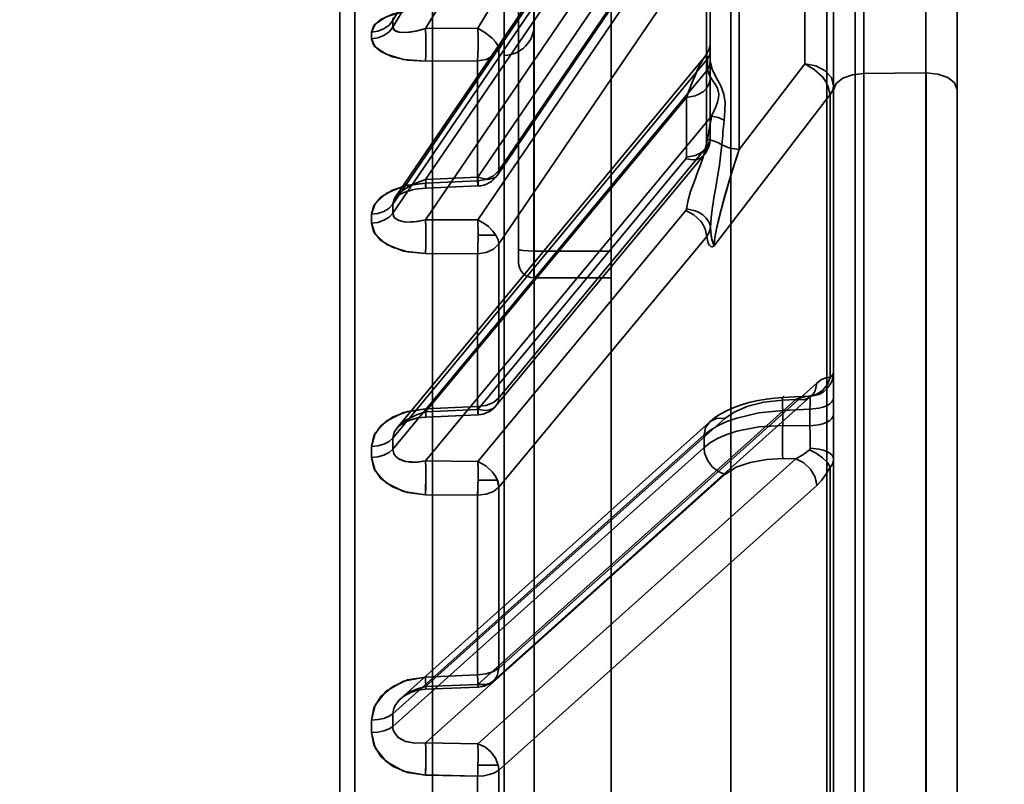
# Model space of a CAD drawing. Header units: millimetres. Extents: x -1465 to 393277, y -3788 to 454312.
# Tile 475 of 656: x 371371 to 371403, y 7681 to 7705. Entities that reach past the tile are written whole.
import ezdxf

# ---------------------------------------------------------------- set-up
doc = ezdxf.new("R2010")
doc.units = ezdxf.units.MM
doc.header["$XCLIPFRAME"] = 2
for name, color, linetype in [('AHU03-3-4295DXF_CONTINUOUS_LINE', 8, 'Continuous'), ('AHU03-3-68634OBJ', 8, 'Continuous'), ('EC-MTR_250-0_7OBJ', 8, 'Continuous')]:
    doc.layers.add(name, color=color, linetype=linetype)
picture_1 = doc.add_image_def('image2.bmp', size_in_pixel=(2333, 386))

msp = doc.modelspace()

# ---------------------------------------------------------------- linework, layer by layer
at = {"layer": 'AHU03-3-4295DXF_CONTINUOUS_LINE', "color": 8, "linetype": 'Continuous', "lineweight": 35, "ltscale": 100}
for p, q in [((371390.425, 7510.846), (371390.425, 7802.846)), ((371394.31, 7510.846), (371394.31, 7802.846)), ((371397.416, 7510.846), (371397.416, 7802.846)), ((371387.925, 7768.256), (371387.925, 7697.08)), ((371387.425, 7767.756), (371387.425, 7697.58)), ((371390.425, 7697.948), (371387.925, 7697.948)), ((371390.425, 7697.08), (371387.925, 7697.08))]:
    msp.add_line(p, q, dxfattribs=at)
at = {"layer": 'AHU03-3-4295DXF_CONTINUOUS_LINE', "color": 8, "linetype": 'Continuous', "lineweight": 35, "ltscale": 100, "flags": 128}
for points in [[(371387.425, 7698.014), (371387.434, 7698.001), (371387.463, 7697.989)], [(371387.463, 7697.989), (371387.509, 7697.977), (371387.571, 7697.967), (371387.733, 7697.953), (371387.925, 7697.948)]]:
    msp.add_lwpolyline(points, dxfattribs=at)
at = {"layer": 'AHU03-3-4295DXF_CONTINUOUS_LINE', "color": 8, "linetype": 'Continuous', "lineweight": 35, "ltscale": 100}
msp.add_arc((371387.925, 7697.58), 0.5, 180, 270, dxfattribs=at)
at = {"layer": 'AHU03-3-68634OBJ', "color": 8, "linetype": 'Continuous', "lineweight": 35, "ltscale": 100}
msp.add_line((371401.637, 7790.846), (371401.637, 7522.846), dxfattribs=at)
at = {"layer": 'EC-MTR_250-0_7OBJ', "color": 8, "linetype": 'Continuous', "lineweight": 35, "ltscale": 100}
for p, q in [((371398.337, 7723.98), (371398.337, 7597.46)), ((371396.408, 7722.433), (371386.107, 7705.165)), ((371393.436, 7722.322), (371383.349, 7705.42)), ((371393.436, 7722.104), (371383.349, 7705.202)), ((371397.088, 7721.745), (371386.787, 7704.479)), ((371394.116, 7721.412), (371384.414, 7705.155)), ((371393.547, 7714.45), (371383.349, 7699.473)), ((371383.42, 7699.67), (371393.622, 7714.654)), ((371393.637, 7714.442), (371393.637, 7704.413)), ((371393.545, 7714.154), (371383.349, 7699.18)), ((371393.682, 7713.88), (371384.414, 7700.269)), ((371398.62, 7712.71), (371398.62, 7665.689)), ((371397.637, 7679.359), (371397.637, 7712.178)), ((371382.124, 7711.316), (371382.124, 7658.978)), ((371392.865, 7711.373), (371384.414, 7698.961)), ((371381.637, 7710.816), (371381.637, 7658.998)), ((371386.741, 7700.407), (371393.483, 7710.315)), ((371393.53, 7710.47), (371386.787, 7700.561)), ((371392.85, 7710.246), (371386.107, 7700.338)), ((371386.963, 7704.288), (371386.963, 7709.168)), ((371392.842, 7708.853), (371386.107, 7698.957)), ((371394.574, 7708.782), (371394.575, 7701.24)), ((371396.699, 7708.56), (371396.699, 7704.013)), ((371393.522, 7708.076), (371386.787, 7698.182)), ((371387.937, 7655.833), (371387.937, 7708.169)), ((371393.522, 7708.076), (371393.522, 7701.319)), ((371384.637, 7605.996), (371384.637, 7707.696)), ((371401.637, 7667.076), (371401.637, 7706.836)), ((371400.62, 7703.718), (371400.62, 7706.129)), ((371386.107, 7705.165), (371384.414, 7705.155)), ((371393.616, 7704.554), (371393.589, 7704.463)), ((371393.632, 7704.645), (371393.616, 7704.553)), ((371393.637, 7704.738), (371393.632, 7704.645)), ((371383.491, 7692.221), (371393.455, 7704.232)), ((371386.787, 7704.479), (371386.787, 7700.561)), ((371386.963, 7609.405), (371386.963, 7704.288)), ((371393.508, 7704.302), (371393.454, 7704.229)), ((371393.553, 7704.38), (371393.507, 7704.3)), ((371393.589, 7704.465), (371393.552, 7704.379)), ((371393.637, 7704.413), (371393.637, 7704.124)), ((371393.545, 7704.176), (371383.349, 7691.887)), ((371384.407, 7704.099), (371386.1, 7704.109)), ((371386.1, 7704.109), (371384.407, 7704.099)), ((371386.1, 7704.109), (371386.1, 7700.222)), ((371393.545, 7704.176), (371393.545, 7703.888)), ((371393.637, 7704.124), (371393.637, 7701.621)), ((371394.575, 7701.24), (371396.699, 7704.013)), ((371396.699, 7704.013), (371394.575, 7701.24)), ((371393.547, 7703.822), (371383.349, 7691.53)), ((371400.62, 7703.718), (371398.62, 7703.699)), ((371400.62, 7703.718), (371400.62, 7671.247)), ((371400.637, 7703.718), (371400.637, 7671.247)), ((371392.865, 7702.928), (371384.414, 7692.742)), ((371392.865, 7702.928), (371392.865, 7700.994)), ((371397.522, 7703.022), (371393.752, 7698.105)), ((371397.522, 7703.022), (371397.522, 7693.859)), ((371393.682, 7702.319), (371384.414, 7691.149)), ((371393.633, 7701.535), (371393.637, 7701.621)), ((371386.695, 7692.931), (371393.43, 7701.052)), ((371393.522, 7701.319), (371386.787, 7693.195)), ((371392.842, 7700.936), (371386.107, 7692.814)), ((371386.1, 7700.222), (371384.407, 7700.152)), ((371384.407, 7700.152), (371386.1, 7700.222)), ((371386.107, 7700.338), (371384.414, 7700.269)), ((371386.112, 7700.058), (371384.42, 7699.988)), ((371383.483, 7699.725), (371383.526, 7699.752)), ((371383.525, 7699.752), (371383.579, 7699.783)), ((371383.579, 7699.783), (371383.643, 7699.814)), ((371383.643, 7699.814), (371383.717, 7699.845)), ((371383.716, 7699.845), (371383.8, 7699.876)), ((371383.799, 7699.875), (371383.89, 7699.904)), ((371383.889, 7699.903), (371383.987, 7699.929)), ((371383.986, 7699.929), (371384.09, 7699.95)), ((371384.09, 7699.95), (371384.196, 7699.968)), ((371384.307, 7699.98), (371384.42, 7699.988)), ((371383.452, 7699.701), (371383.483, 7699.725)), ((371392.85, 7699.262), (371386.107, 7691.131)), ((371386.107, 7698.957), (371384.414, 7698.961)), ((371386.695, 7698.461), (371386.113, 7698.461)), ((371393.53, 7698.425), (371386.787, 7690.296)), ((371386.787, 7698.182), (371386.787, 7693.195)), ((371386.1, 7697.861), (371384.407, 7697.865)), ((371386.1, 7697.861), (371384.407, 7697.865)), ((371386.1, 7697.861), (371386.1, 7692.913)), ((371397.088, 7693.665), (371386.787, 7684.433)), ((371396.408, 7693.137), (371386.107, 7683.908)), ((371386.613, 7684.024), (371396.914, 7693.253)), ((371395.977, 7693.205), (371395.717, 7693.186)), ((371396.803, 7693.243), (371395.977, 7693.205)), ((371396.408, 7693.137), (371395.986, 7693.118)), ((371396.931, 7693.268), (371396.941, 7693.275)), ((371386.1, 7692.913), (371384.407, 7692.842)), ((371386.1, 7692.913), (371384.407, 7692.842)), ((371386.107, 7692.814), (371384.414, 7692.742)), ((371395.986, 7692.783), (371396.865, 7692.824)), ((371395.986, 7692.783), (371395.986, 7692.298)), ((371396.865, 7692.824), (371396.865, 7692.286)), ((371383.619, 7683.46), (371393.61, 7692.41)), ((371384.163, 7692.54), (371384.294, 7692.56)), ((371384.29, 7692.56), (371384.421, 7692.57)), ((371394.116, 7692.526), (371384.414, 7683.836)), ((371386.113, 7692.642), (371384.421, 7692.57)), ((371396.865, 7692.286), (371395.986, 7692.298)), ((371393.436, 7691.989), (371383.349, 7682.955)), ((371393.436, 7691.989), (371393.436, 7691.582)), ((371393.436, 7691.582), (371383.349, 7682.548)), ((371386.107, 7691.131), (371384.414, 7691.149)), ((371396.408, 7691.217), (371386.107, 7681.987)), ((371396.408, 7691.217), (371395.986, 7691.223)), ((371397.522, 7690.942), (371397.522, 7680.323)), ((371394.116, 7690.708), (371384.414, 7682.019)), ((371386.741, 7690.522), (371386.112, 7690.522)), ((371397.088, 7690.352), (371386.787, 7681.125)), ((371386.787, 7690.296), (371386.787, 7684.433)), ((371384.407, 7690.054), (371386.1, 7690.036)), ((371386.1, 7690.036), (371384.407, 7690.054)), ((371386.1, 7690.036), (371386.1, 7684.219)), ((371386.1, 7684.219), (371384.407, 7684.148)), ((371384.407, 7684.148), (371386.1, 7684.219)), ((371386.107, 7683.908), (371384.414, 7683.836)), ((371386.113, 7683.82), (371384.42, 7683.749)), ((371383.727, 7683.538), (371383.806, 7683.584)), ((371383.806, 7683.584), (371383.894, 7683.627)), ((371383.894, 7683.626), (371383.99, 7683.664)), ((371383.99, 7683.664), (371384.091, 7683.696)), ((371384.09, 7683.696), (371384.197, 7683.722)), ((371384.197, 7683.722), (371384.308, 7683.74)), ((371384.307, 7683.74), (371384.42, 7683.749)), ((371383.349, 7682.548), (371383.349, 7682.955)), ((371382.662, 7682.751), (371382.662, 7682.349)), ((371386.107, 7681.987), (371384.414, 7682.019)), ((371386.766, 7681.289), (371386.11, 7681.289)), ((371384.407, 7680.967), (371386.1, 7680.937)), ((371386.1, 7680.937), (371386.1, 7674.472)), ((371386.787, 7681.125), (371386.787, 7674.61))]:
    msp.add_line(p, q, dxfattribs=at)
at = {"layer": 'EC-MTR_250-0_7OBJ', "color": 8, "linetype": 'Continuous', "lineweight": 35, "ltscale": 100, "flags": 128}
for points in [[(371384.407, 7705.799), (371383.827, 7705.74), (371383.337, 7705.62), (371382.964, 7705.451), (371382.737, 7705.252), (371382.662, 7705.042)], [(371382.662, 7705.042), (371382.778, 7705.302), (371383.132, 7705.54), (371383.696, 7705.715), (371384.407, 7705.799)], [(371383.349, 7705.42), (371383.353, 7705.452), (371383.363, 7705.485), (371383.381, 7705.519)], [(371383.349, 7705.42), (371383.23, 7705.27), (371383.064, 7705.148), (371382.867, 7705.07), (371382.662, 7705.042)], [(371383.349, 7705.202), (371383.23, 7705.053), (371383.064, 7704.933), (371382.867, 7704.855), (371382.662, 7704.827)], [(371384.414, 7705.155), (371384.15, 7705.084), (371383.918, 7705.043), (371383.717, 7705.029), (371383.556, 7705.041), (371383.445, 7705.074), (371383.385, 7705.114), (371383.349, 7705.202)], [(371384.414, 7705.155), (371384.079, 7705.069), (371383.785, 7705.031), (371383.551, 7705.042), (371383.401, 7705.102), (371383.349, 7705.202)], [(371384.414, 7705.155), (371384.42, 7704.876), (371384.42, 7704.565), (371384.416, 7704.288), (371384.407, 7704.099)], [(371386.1, 7704.109), (371386.108, 7704.304), (371386.113, 7704.564), (371386.112, 7704.867), (371386.107, 7705.165)], [(371386.107, 7705.165), (371386.112, 7704.879), (371386.113, 7704.586), (371386.109, 7704.314), (371386.1, 7704.109)], [(371386.787, 7704.479), (371386.772, 7704.556), (371386.733, 7704.643), (371386.67, 7704.735), (371386.586, 7704.83), (371386.367, 7705.012), (371386.107, 7705.165)], [(371382.662, 7704.827), (371382.778, 7704.562), (371383.132, 7704.325), (371383.696, 7704.158), (371384.407, 7704.099)], [(371384.407, 7704.099), (371383.827, 7704.137), (371383.337, 7704.246), (371382.964, 7704.412), (371382.737, 7704.613), (371382.662, 7704.827)], [(371386.1, 7704.109), (371386.373, 7704.157), (371386.612, 7704.285), (371386.787, 7704.479)], [(371392.865, 7702.928), (371392.941, 7703.131), (371393.012, 7703.31), (371393.076, 7703.468), (371393.134, 7703.608), (371393.188, 7703.73), (371393.236, 7703.838), (371393.28, 7703.931), (371393.32, 7704.011), (371393.357, 7704.08), (371393.391, 7704.138), (371393.421, 7704.185), (371393.449, 7704.223)], [(371392.865, 7702.928), (371392.943, 7703.135), (371393.016, 7703.324), (371393.085, 7703.494), (371393.148, 7703.644), (371393.206, 7703.775), (371393.26, 7703.891), (371393.321, 7704.013), (371393.371, 7704.104), (371393.408, 7704.166), (371393.436, 7704.207)], [(371393.436, 7704.207), (371393.457, 7704.233)], [(371393.449, 7704.223), (371393.473, 7704.251), (371393.494, 7704.269), (371393.513, 7704.276), (371393.527, 7704.271), (371393.537, 7704.252), (371393.543, 7704.22), (371393.545, 7704.176)], [(371393.457, 7704.233), (371393.486, 7704.262)], [(371393.486, 7704.262), (371393.517, 7704.272), (371393.536, 7704.25)], [(371393.536, 7704.25), (371393.545, 7704.176)], [(371393.637, 7704.413), (371393.631, 7704.352), (371393.614, 7704.291), (371393.585, 7704.232), (371393.545, 7704.176)], [(371393.545, 7703.888), (371393.545, 7703.865), (371393.546, 7703.843), (371393.547, 7703.822)], [(371393.638, 7704.086), (371393.615, 7703.952), (371393.547, 7703.822)], [(371393.547, 7703.822), (371393.615, 7703.951), (371393.638, 7704.086)], [(371393.638, 7704.086), (371393.638, 7704.098), (371393.637, 7704.111), (371393.637, 7704.124)], [(371393.638, 7704.086), (371393.701, 7703.839), (371393.835, 7703.573), (371393.985, 7703.299), (371394.082, 7703.029), (371394.118, 7702.758), (371394.116, 7702.494), (371394.091, 7702.185)], [(371397.637, 7703.307), (371397.567, 7703.567), (371397.366, 7703.791), (371397.062, 7703.947), (371396.699, 7704.013)], [(371396.699, 7704.013), (371397.01, 7703.835), (371397.272, 7703.589), (371397.373, 7703.449), (371397.45, 7703.305), (371397.522, 7703.022)], [(371393.637, 7703.555), (371393.625, 7703.445), (371393.585, 7703.333), (371393.514, 7703.222), (371393.415, 7703.121), (371393.292, 7703.039), (371393.153, 7702.979), (371392.865, 7702.928)], [(371392.865, 7702.928), (371393.153, 7702.978), (371393.291, 7703.039), (371393.415, 7703.121), (371393.514, 7703.221), (371393.585, 7703.332), (371393.624, 7703.444), (371393.637, 7703.555)], [(371393.547, 7703.822), (371393.623, 7703.619), (371393.705, 7703.493), (371393.801, 7703.36), (371393.878, 7703.223), (371393.916, 7703.046), (371393.904, 7702.911), (371393.869, 7702.77), (371393.818, 7702.626), (371393.756, 7702.478), (371393.682, 7702.319)], [(371398.62, 7703.699), (371398.247, 7703.657), (371397.934, 7703.546), (371397.716, 7703.375), (371397.637, 7703.168)], [(371400.637, 7703.718), (371401.015, 7703.678), (371401.333, 7703.568), (371401.556, 7703.396), (371401.637, 7703.187)], [(371397.522, 7703.022), (371397.585, 7703.112), (371397.624, 7703.208), (371397.637, 7703.307)], [(371397.637, 7703.307), (371397.624, 7703.209), (371397.585, 7703.113), (371397.522, 7703.022)], [(371393.545, 7701.558), (371393.578, 7701.758), (371393.682, 7702.319)], [(371393.682, 7702.319), (371393.897, 7702.273), (371394.091, 7702.185)], [(371394.091, 7702.185), (371393.896, 7702.273), (371393.682, 7702.319)], [(371393.637, 7701.621), (371393.624, 7701.509), (371393.583, 7701.395), (371393.512, 7701.284), (371393.412, 7701.185), (371393.29, 7701.104), (371393.152, 7701.044), (371392.865, 7700.994)], [(371392.874, 7699.314), (371392.923, 7699.598), (371393.003, 7699.879), (371393.102, 7700.159), (371393.155, 7700.298), (371393.207, 7700.437), (371393.259, 7700.576), (371393.31, 7700.715), (371393.405, 7700.994), (371393.545, 7701.558)], [(371393.545, 7701.558), (371393.405, 7700.994), (371393.31, 7700.715), (371393.259, 7700.576), (371393.208, 7700.437), (371393.155, 7700.298), (371393.102, 7700.159), (371393.003, 7699.879), (371392.923, 7699.598), (371392.874, 7699.314)], [(371393.43, 7701.052), (371393.484, 7701.124), (371393.53, 7701.2), (371393.568, 7701.28), (371393.598, 7701.363), (371393.62, 7701.448), (371393.633, 7701.535), (371393.637, 7701.621)], [(371393.637, 7701.621), (371393.608, 7701.466), (371393.522, 7701.319)], [(371393.545, 7701.558), (371393.67, 7701.538), (371393.794, 7701.503), (371393.91, 7701.454), (371394.015, 7701.392)], [(371394.014, 7701.392), (371393.937, 7700.741), (371393.884, 7700.407), (371393.855, 7700.238), (371393.827, 7700.068), (371393.797, 7699.896), (371393.768, 7699.722), (371393.713, 7699.375), (371393.669, 7699.035), (371393.641, 7698.711)], [(371394.015, 7701.392), (371394.274, 7701.287), (371394.575, 7701.24)], [(371392.842, 7700.936), (371393.093, 7700.901), (371393.214, 7700.919), (371393.321, 7700.962), (371393.409, 7701.029), (371393.472, 7701.115), (371393.522, 7701.319)], [(371393.752, 7698.105), (371393.772, 7698.295), (371393.81, 7698.505), (371393.856, 7698.722), (371393.913, 7698.97), (371393.967, 7699.185), (371394.028, 7699.418), (371394.105, 7699.7), (371394.179, 7699.961), (371394.261, 7700.24), (371394.369, 7700.597), (371394.498, 7701.009), (371394.575, 7701.24)], [(371394.575, 7701.24), (371394.496, 7701.002), (371394.363, 7700.577), (371394.256, 7700.225), (371394.175, 7699.947), (371394.099, 7699.681), (371394.024, 7699.403), (371393.964, 7699.173), (371393.91, 7698.955), (371393.854, 7698.715), (371393.809, 7698.498), (371393.771, 7698.287), (371393.752, 7698.105)], [(371392.842, 7700.936), (371392.859, 7700.964)], [(371392.859, 7700.964), (371392.865, 7700.994)], [(371386.1, 7700.222), (371386.376, 7700.267), (371386.615, 7700.385), (371386.787, 7700.561)], [(371386.787, 7700.561), (371386.772, 7700.472), (371386.733, 7700.396), (371386.67, 7700.337), (371386.586, 7700.296), (371386.483, 7700.276), (371386.367, 7700.276), (371386.107, 7700.338)], [(371384.407, 7700.152), (371383.827, 7700.078), (371383.337, 7699.919), (371382.964, 7699.693), (371382.737, 7699.425), (371382.662, 7699.14)], [(371382.663, 7699.141), (371382.778, 7699.492), (371383.132, 7699.812), (371383.696, 7700.046), (371384.407, 7700.152)], [(371384.414, 7700.269), (371384.15, 7700.175), (371383.918, 7700.066), (371383.717, 7699.947), (371383.556, 7699.822), (371383.445, 7699.705), (371383.385, 7699.611), (371383.349, 7699.473)], [(371384.407, 7700.152), (371384.41, 7700.112), (371384.412, 7700.077), (371384.414, 7700.046), (371384.416, 7700.021), (371384.417, 7700.003), (371384.419, 7699.991), (371384.421, 7700.005), (371384.421, 7700.025), (371384.42, 7700.052), (371384.42, 7700.085), (371384.419, 7700.125), (371384.417, 7700.169), (371384.416, 7700.217), (371384.414, 7700.269)], [(371386.1, 7700.222), (371386.109, 7700.087)], [(371386.109, 7700.087), (371386.113, 7700.062), (371386.112, 7700.15), (371386.107, 7700.338)], [(371384.196, 7699.968), (371384.306, 7699.98), (371384.42, 7699.988)], [(371382.662, 7699.14), (371382.867, 7699.166), (371383.064, 7699.234), (371383.23, 7699.341), (371383.349, 7699.473)], [(371383.418, 7699.668), (371383.431, 7699.682), (371383.452, 7699.701)], [(371383.349, 7699.18), (371383.23, 7699.049), (371383.064, 7698.944), (371382.867, 7698.876), (371382.662, 7698.851)], [(371384.414, 7698.961), (371384.15, 7698.906), (371383.918, 7698.885), (371383.717, 7698.895), (371383.556, 7698.935), (371383.445, 7698.994), (371383.385, 7699.057), (371383.349, 7699.18)], [(371384.414, 7698.961), (371384.117, 7698.901), (371383.772, 7698.889), (371383.551, 7698.937), (371383.397, 7699.041), (371383.349, 7699.18)], [(371392.85, 7699.262), (371392.861, 7699.279), (371392.869, 7699.296), (371392.873, 7699.314)], [(371393.53, 7698.425), (371393.476, 7698.672), (371393.413, 7698.796), (371393.329, 7698.916), (371393.11, 7699.122), (371392.85, 7699.262)], [(371392.873, 7699.314), (371393.148, 7699.257), (371393.281, 7699.197), (371393.401, 7699.119), (371393.5, 7699.026), (371393.574, 7698.923), (371393.62, 7698.816), (371393.641, 7698.711)], [(371382.662, 7698.851), (371382.778, 7698.496), (371383.132, 7698.176), (371383.696, 7697.95), (371384.407, 7697.865)], [(371384.407, 7697.865), (371383.827, 7697.92), (371383.337, 7698.071), (371382.964, 7698.295), (371382.737, 7698.564), (371382.663, 7698.851)], [(371384.414, 7698.961), (371384.42, 7698.704), (371384.42, 7698.393), (371384.416, 7698.093), (371384.407, 7697.865)], [(371384.421, 7698.466), (371384.419, 7698.737), (371384.414, 7698.961)], [(371386.695, 7698.461), (371386.587, 7698.608), (371386.448, 7698.745), (371386.284, 7698.864), (371386.107, 7698.957)], [(371386.113, 7698.461), (371386.113, 7698.5), (371386.113, 7698.547), (371386.113, 7698.596), (371386.113, 7698.649), (371386.112, 7698.706), (371386.111, 7698.766), (371386.11, 7698.828), (371386.109, 7698.893), (371386.107, 7698.957)], [(371384.407, 7697.865), (371384.416, 7698.124), (371384.421, 7698.466)], [(371386.113, 7698.461), (371386.113, 7698.426), (371386.113, 7698.382), (371386.112, 7698.335), (371386.112, 7698.285), (371386.111, 7698.232), (371386.11, 7698.176), (371386.109, 7698.116), (371386.107, 7698.054), (371386.105, 7697.989), (371386.103, 7697.925), (371386.1, 7697.861)], [(371386.695, 7698.461), (371386.762, 7698.317), (371386.787, 7698.182)], [(371393.641, 7698.711), (371393.606, 7698.564), (371393.53, 7698.425)], [(371393.641, 7698.711), (371393.652, 7698.575), (371393.668, 7698.447), (371393.695, 7698.319), (371393.717, 7698.243), (371393.739, 7698.173), (371393.752, 7698.105)], [(371393.752, 7698.105), (371393.734, 7698.188), (371393.71, 7698.265), (371393.677, 7698.402), (371393.654, 7698.55), (371393.641, 7698.711)], [(371386.787, 7698.182), (371386.614, 7698.015), (371386.376, 7697.903), (371386.1, 7697.861)], [(371393.752, 7698.105), (371393.7, 7698.083), (371393.652, 7698.097), (371393.61, 7698.139), (371393.574, 7698.209), (371393.549, 7698.299), (371393.53, 7698.425)], [(371393.53, 7698.425), (371393.549, 7698.3), (371393.575, 7698.207), (371393.61, 7698.14), (371393.652, 7698.097), (371393.7, 7698.083), (371393.752, 7698.105)], [(371397.637, 7694.031), (371397.584, 7693.747), (371397.514, 7693.609), (371397.416, 7693.484), (371397.295, 7693.382), (371397.159, 7693.306), (371396.876, 7693.239)], [(371397.522, 7693.859), (371397.586, 7693.915), (371397.624, 7693.973), (371397.637, 7694.031)], [(371396.408, 7693.137), (371396.668, 7693.133), (371396.785, 7693.17), (371396.887, 7693.231), (371396.971, 7693.315), (371397.034, 7693.418), (371397.088, 7693.665)], [(371396.852, 7693.244), (371397.072, 7693.299), (371397.277, 7693.433), (371397.434, 7693.63), (371397.522, 7693.859)], [(371397.088, 7693.665), (371397.244, 7693.782), (371397.389, 7693.845), (371397.522, 7693.859)], [(371397.522, 7693.859), (371397.39, 7693.846), (371397.244, 7693.782), (371397.088, 7693.665)], [(371386.1, 7692.913), (371386.371, 7692.95), (371386.61, 7693.046), (371386.787, 7693.195)], [(371386.787, 7693.195), (371386.772, 7693.084), (371386.733, 7692.985), (371386.67, 7692.903), (371386.586, 7692.84), (371386.483, 7692.799), (371386.367, 7692.78), (371386.107, 7692.814)], [(371395.717, 7693.186), (371395.456, 7693.155), (371395.194, 7693.111), (371394.936, 7693.053), (371394.684, 7692.981), (371394.439, 7692.896), (371394.205, 7692.795), (371393.985, 7692.679), (371393.787, 7692.551), (371393.61, 7692.409)], [(371395.986, 7693.118), (371395.371, 7693.049), (371394.856, 7692.919), (371394.415, 7692.732), (371394.116, 7692.526)], [(371395.986, 7692.783), (371395.983, 7692.866), (371395.98, 7692.946), (371395.978, 7693.019), (371395.976, 7693.083), (371395.976, 7693.111), (371395.975, 7693.136), (371395.975, 7693.157), (371395.975, 7693.174), (371395.975, 7693.187), (371395.976, 7693.2), (371396.023, 7693.249)], [(371395.986, 7693.118), (371395.984, 7693.147), (371395.982, 7693.171), (371395.98, 7693.19), (371395.978, 7693.201), (371395.975, 7693.188), (371395.975, 7693.168), (371395.975, 7693.14), (371395.976, 7693.104), (371395.977, 7693.061), (371395.978, 7693.013), (371395.98, 7692.96), (371395.982, 7692.903), (371395.986, 7692.783)], [(371395.977, 7693.205), (371395.98, 7693.191), (371395.981, 7693.181), (371395.982, 7693.169), (371395.983, 7693.154), (371395.986, 7693.118)], [(371396.852, 7693.244), (371396.637, 7693.218), (371396.408, 7693.137)], [(371396.803, 7693.243), (371396.61, 7693.211), (371396.408, 7693.137)], [(371396.942, 7693.276), (371396.919, 7693.266), (371396.892, 7693.257), (371396.853, 7693.248), (371396.804, 7693.243)], [(371396.876, 7693.239), (371396.852, 7693.244)], [(371396.865, 7692.824), (371396.871, 7692.978), (371396.874, 7693.103), (371396.876, 7693.191), (371396.876, 7693.221), (371396.876, 7693.239)], [(371397.637, 7693.2), (371397.624, 7693.133), (371397.583, 7693.064), (371397.512, 7692.998), (371397.412, 7692.939), (371397.29, 7692.89), (371397.152, 7692.854), (371396.865, 7692.824)], [(371396.914, 7693.254), (371396.931, 7693.268), (371396.941, 7693.275)], [(371382.662, 7691.614), (371382.778, 7692.043), (371383.132, 7692.432), (371383.696, 7692.716), (371384.407, 7692.842)], [(371384.407, 7692.842), (371383.827, 7692.755), (371383.337, 7692.563), (371382.964, 7692.288), (371382.737, 7691.961), (371382.663, 7691.614)], [(371384.414, 7692.742), (371384.117, 7692.644), (371383.772, 7692.465), (371383.551, 7692.287), (371383.397, 7692.079), (371383.349, 7691.887)], [(371384.421, 7692.57), (371384.42, 7692.581), (371384.419, 7692.601), (371384.418, 7692.614), (371384.417, 7692.629), (371384.416, 7692.646), (371384.415, 7692.687), (371384.412, 7692.734), (371384.41, 7692.786), (371384.407, 7692.842)], [(371384.414, 7692.742), (371384.416, 7692.706), (371384.417, 7692.672), (371384.418, 7692.643), (371384.419, 7692.618), (371384.42, 7692.597), (371384.42, 7692.582), (371384.421, 7692.571)], [(371386.1, 7692.913), (371386.109, 7692.728), (371386.113, 7692.645), (371386.112, 7692.675), (371386.107, 7692.814)], [(371393.436, 7691.989), (371393.645, 7692.149), (371393.894, 7692.295), (371394.18, 7692.425), (371394.498, 7692.537), (371395.208, 7692.704), (371395.986, 7692.783)], [(371394.205, 7692.795), (371393.985, 7692.679), (371393.787, 7692.551), (371393.61, 7692.409)], [(371383.483, 7692.211), (371383.511, 7692.242), (371383.549, 7692.276), (371383.599, 7692.315), (371383.662, 7692.356), (371383.739, 7692.399), (371383.829, 7692.44), (371383.931, 7692.478), (371384.043, 7692.512), (371384.163, 7692.54)], [(371383.484, 7692.212), (371383.514, 7692.244), (371383.555, 7692.281), (371383.608, 7692.322), (371383.674, 7692.364), (371383.753, 7692.406), (371383.844, 7692.446), (371383.945, 7692.483), (371384.054, 7692.515), (371384.171, 7692.541)], [(371393.436, 7691.989), (371393.484, 7692.232), (371393.634, 7692.429), (371393.863, 7692.531), (371394.116, 7692.526)], [(371397.637, 7692.663), (371397.624, 7692.595), (371397.583, 7692.527), (371397.512, 7692.46), (371397.412, 7692.401), (371397.29, 7692.352), (371397.152, 7692.316), (371396.865, 7692.286)], [(371395.986, 7692.298), (371395.208, 7692.251), (371394.498, 7692.109), (371394.18, 7692.006), (371393.894, 7691.882), (371393.645, 7691.741), (371393.436, 7691.582)], [(371396.874, 7691.909), (371396.873, 7692.006), (371396.865, 7692.286)], [(371383.349, 7691.887), (371383.23, 7691.779), (371383.064, 7691.691), (371382.867, 7691.634), (371382.662, 7691.614)], [(371395.986, 7691.223), (371395.98, 7691.34), (371395.976, 7691.504), (371395.975, 7691.705), (371395.977, 7691.921)], [(371382.662, 7691.262), (371382.867, 7691.282), (371383.064, 7691.337), (371383.23, 7691.423), (371383.349, 7691.53)], [(371384.414, 7691.149), (371384.15, 7691.111), (371383.918, 7691.112), (371383.717, 7691.146), (371383.556, 7691.211), (371383.445, 7691.295), (371383.385, 7691.377), (371383.349, 7691.53)], [(371384.414, 7691.149), (371384.117, 7691.109), (371383.772, 7691.132), (371383.551, 7691.214), (371383.397, 7691.356), (371383.349, 7691.53)], [(371393.436, 7691.582), (371393.437, 7691.54), (371393.457, 7691.406)], [(371396.852, 7691.51), (371396.639, 7691.342), (371396.408, 7691.217)], [(371396.408, 7691.217), (371396.639, 7691.342), (371396.852, 7691.51)], [(371396.876, 7691.559), (371396.873, 7691.541), (371396.865, 7691.525), (371396.852, 7691.51)], [(371396.852, 7691.51), (371397.072, 7691.399), (371397.277, 7691.254), (371397.434, 7691.093), (371397.522, 7690.942)], [(371397.637, 7691.209), (371397.624, 7691.271), (371397.584, 7691.335), (371397.514, 7691.396), (371397.416, 7691.451), (371397.295, 7691.496), (371397.159, 7691.53), (371396.876, 7691.559)], [(371384.407, 7690.054), (371383.827, 7690.126), (371383.337, 7690.31), (371382.964, 7690.584), (371382.737, 7690.912), (371382.662, 7691.262)], [(371382.663, 7691.261), (371382.778, 7690.829), (371383.132, 7690.44), (371383.696, 7690.162), (371384.407, 7690.054)], [(371384.414, 7691.149), (371384.42, 7690.924), (371384.42, 7690.625), (371384.416, 7690.313), (371384.407, 7690.054)], [(371386.1, 7690.036), (371386.108, 7690.303), (371386.113, 7690.596), (371386.112, 7690.888), (371386.107, 7691.131)], [(371386.107, 7691.131), (371386.367, 7690.992), (371386.586, 7690.785), (371386.67, 7690.666), (371386.733, 7690.542), (371386.787, 7690.296)], [(371386.112, 7690.522), (371386.112, 7690.557), (371386.113, 7690.602), (371386.113, 7690.65), (371386.113, 7690.7), (371386.113, 7690.754), (371386.113, 7690.812), (371386.113, 7690.872), (371386.112, 7690.936), (371386.111, 7691.001), (371386.109, 7691.067), (371386.107, 7691.131)], [(371393.457, 7691.406), (371393.547, 7691.175), (371393.705, 7690.962), (371393.906, 7690.801), (371394.116, 7690.708)], [(371394.116, 7690.708), (371394.482, 7690.944), (371394.931, 7691.103), (371395.467, 7691.2), (371395.986, 7691.223)], [(371396.408, 7691.217), (371396.668, 7691.092), (371396.887, 7690.885), (371397.034, 7690.626), (371397.088, 7690.352)], [(371397.522, 7690.942), (371397.586, 7691.027), (371397.624, 7691.116), (371397.637, 7691.209)], [(371397.088, 7690.352), (371397.244, 7690.516), (371397.389, 7690.714), (371397.522, 7690.942)], [(371384.407, 7690.054), (371384.415, 7690.275), (371384.42, 7690.541)], [(371386.1, 7690.036), (371386.103, 7690.1), (371386.105, 7690.163), (371386.107, 7690.225), (371386.108, 7690.284), (371386.109, 7690.34), (371386.11, 7690.391), (371386.111, 7690.439), (371386.112, 7690.485), (371386.112, 7690.522)], [(371386.741, 7690.522), (371386.76, 7690.465), (371386.787, 7690.296)], [(371397.088, 7690.352), (371397.086, 7690.393), (371397.067, 7690.519)], [(371386.787, 7690.296), (371386.616, 7690.162), (371386.379, 7690.072), (371386.1, 7690.036)], [(371386.787, 7684.433), (371386.616, 7684.322), (371386.379, 7684.248), (371386.1, 7684.219)], [(371386.107, 7683.908), (371386.367, 7683.904), (371386.483, 7683.94), (371386.586, 7684.001), (371386.67, 7684.084), (371386.733, 7684.186), (371386.787, 7684.433)], [(371384.407, 7684.148), (371383.827, 7684.052), (371383.337, 7683.834), (371382.964, 7683.52), (371382.737, 7683.147), (371382.662, 7682.751)], [(371382.662, 7682.751), (371382.778, 7683.241), (371383.132, 7683.686), (371383.696, 7684.008), (371384.407, 7684.148)], [(371384.414, 7683.836), (371384.416, 7683.807), (371384.417, 7683.783), (371384.419, 7683.765), (371384.42, 7683.753), (371384.42, 7683.782), (371384.42, 7683.808), (371384.419, 7683.842), (371384.417, 7683.882), (371384.416, 7683.927), (371384.414, 7683.978), (371384.412, 7684.032), (371384.407, 7684.148)], [(371384.42, 7683.749), (371384.421, 7683.76), (371384.42, 7683.778), (371384.42, 7683.794), (371384.419, 7683.814), (371384.419, 7683.837), (371384.418, 7683.863), (371384.416, 7683.923), (371384.413, 7683.992), (371384.411, 7684.068), (371384.407, 7684.148)], [(371386.1, 7684.219), (371386.109, 7683.991), (371386.113, 7683.853), (371386.112, 7683.824), (371386.107, 7683.908)], [(371386.1, 7684.219), (371386.108, 7683.994), (371386.113, 7683.856), (371386.112, 7683.823), (371386.107, 7683.908)], [(371384.414, 7683.836), (371384.15, 7683.764), (371383.918, 7683.664), (371383.717, 7683.54), (371383.556, 7683.4), (371383.445, 7683.26), (371383.385, 7683.142), (371383.349, 7682.955)], [(371384.414, 7683.836), (371384.416, 7683.817), (371384.416, 7683.8), (371384.417, 7683.785), (371384.418, 7683.773), (371384.419, 7683.762), (371384.42, 7683.752)], [(371383.6, 7683.441), (371383.657, 7683.489), (371383.727, 7683.537), (371383.806, 7683.584)], [(371383.349, 7682.955), (371383.23, 7682.874), (371383.064, 7682.809), (371382.867, 7682.766), (371382.662, 7682.751)], [(371382.662, 7682.349), (371382.867, 7682.364), (371383.064, 7682.405), (371383.23, 7682.469), (371383.349, 7682.548)], [(371383.381, 7682.382), (371383.363, 7682.435), (371383.353, 7682.49), (371383.349, 7682.548)], [(371383.381, 7682.382), (371383.363, 7682.434), (371383.353, 7682.49), (371383.349, 7682.548)], [(371382.662, 7682.349), (371382.778, 7681.857), (371383.132, 7681.412), (371383.696, 7681.094), (371384.407, 7680.967)], [(371384.407, 7680.967), (371383.827, 7681.052), (371383.337, 7681.264), (371382.964, 7681.577), (371382.737, 7681.951), (371382.662, 7682.349)], [(371384.414, 7682.019), (371384.062, 7682.003), (371383.759, 7682.063), (371383.522, 7682.193), (371383.381, 7682.382)], [(371384.414, 7682.019), (371384.064, 7682.003), (371383.742, 7682.069), (371383.517, 7682.198), (371383.381, 7682.382)], [(371384.414, 7682.019), (371384.42, 7681.833), (371384.42, 7681.558), (371384.416, 7681.247), (371384.407, 7680.967)], [(371386.107, 7681.987), (371386.329, 7681.887), (371386.526, 7681.726), (371386.677, 7681.519), (371386.766, 7681.289)], [(371386.11, 7681.289), (371386.11, 7681.324), (371386.111, 7681.371), (371386.112, 7681.423), (371386.112, 7681.476), (371386.113, 7681.533), (371386.113, 7681.593), (371386.113, 7681.657), (371386.113, 7681.724), (371386.112, 7681.792), (371386.111, 7681.86), (371386.11, 7681.927), (371386.107, 7681.987)], [(371386.787, 7681.125), (371386.785, 7681.166), (371386.766, 7681.289)], [(371386.766, 7681.289), (371386.775, 7681.248), (371386.787, 7681.125)], [(371386.1, 7680.937), (371385.254, 7680.955), (371384.408, 7680.974)], [(371386.1, 7680.937), (371386.297, 7680.949), (371386.479, 7680.984), (371386.647, 7681.04), (371386.787, 7681.125)], [(371386.787, 7681.125), (371386.647, 7681.041), (371386.479, 7680.984), (371386.297, 7680.95), (371386.1, 7680.937)]]:
    msp.add_lwpolyline(points, dxfattribs=at)
at = {"layer": 'EC-MTR_250-0_7OBJ', "color": 8, "linetype": 'Continuous', "lineweight": 35, "ltscale": 100}
for centre, radius, start, end in [((371360.221, 7705.311), 23.128, 359.7303, 0.2697), ((371360.404, 7705.311), 22.946, 359.7282, 0.2718), ((371386.937, 7705.288), 1, 271.5, 0), ((371360.198, 7704.934), 22.464, 359.7263, 0.2737), ((371360.375, 7704.934), 22.287, 359.7242, 0.2758), ((371414.511, 7698.178), 21.237, 168.7558, 170.843), ((371433.698, 7697.981), 39.83, 173.9416, 175.0868), ((371432.563, 7698.09), 38.69, 173.9242, 175.1031), ((371386.079, 7700.857), 0.8, 272.3591, 325.7628), ((371341.519, 7699.326), 41.831, 359.7993, 0.2007), ((371341.734, 7699.326), 41.615, 359.7983, 0.2017), ((371342.033, 7698.996), 40.63, 359.7964, 0.2036), ((371342.242, 7698.996), 40.421, 359.7953, 0.2047), ((371396.836, 7692.586), 0.659, 88.5857, 92.8176), ((371386.079, 7693.441), 0.8, 272.4349, 320.3327), ((371411.277, 7691.72), 15.301, 177.8341, 179.2458), ((371382.053, 7691.721), 14.823, 0.7246, 2.183), ((371321.294, 7691.709), 62.056, 359.83517, 0.16483), ((371321.509, 7691.709), 61.841, 359.83459, 0.16541), ((371380.855, 7691.685), 16.021, 359.5491, 0.7999), ((371381.804, 7691.688), 15.072, 359.5097, 0.8393), ((371322.388, 7691.438), 60.275, 359.83275, 0.16725), ((371322.597, 7691.438), 60.066, 359.83217, 0.16783), ((371386.079, 7684.62), 0.8, 272.4167, 311.8611), ((371302.807, 7682.751), 80.543, 359.85511, 0.14489), ((371304.432, 7682.55), 78.231, 359.85298, 0.14702), ((371365.827, 7681.655), 18.594, 357.8809, 358.9705), ((371366.789, 7681.642), 19.324, 357.9066, 358.9528), ((371367.062, 7681.635), 19.051, 357.899, 358.9603)]:
    msp.add_arc(centre, radius, start, end, dxfattribs=at)

# ---------------------------------------------------------------- pictures from other files: only their frames are drawn
at = {"color": 8, "lineweight": 13}
image = msp.add_image(picture_1, insert=(370143.583, 7164.057), size_in_units=(5943.445, 983.703), dxfattribs=at)
image.set_boundary_path([(-0.5, -0.5), (2332.5, 385.5)])

doc.saveas('drawing.dxf')
